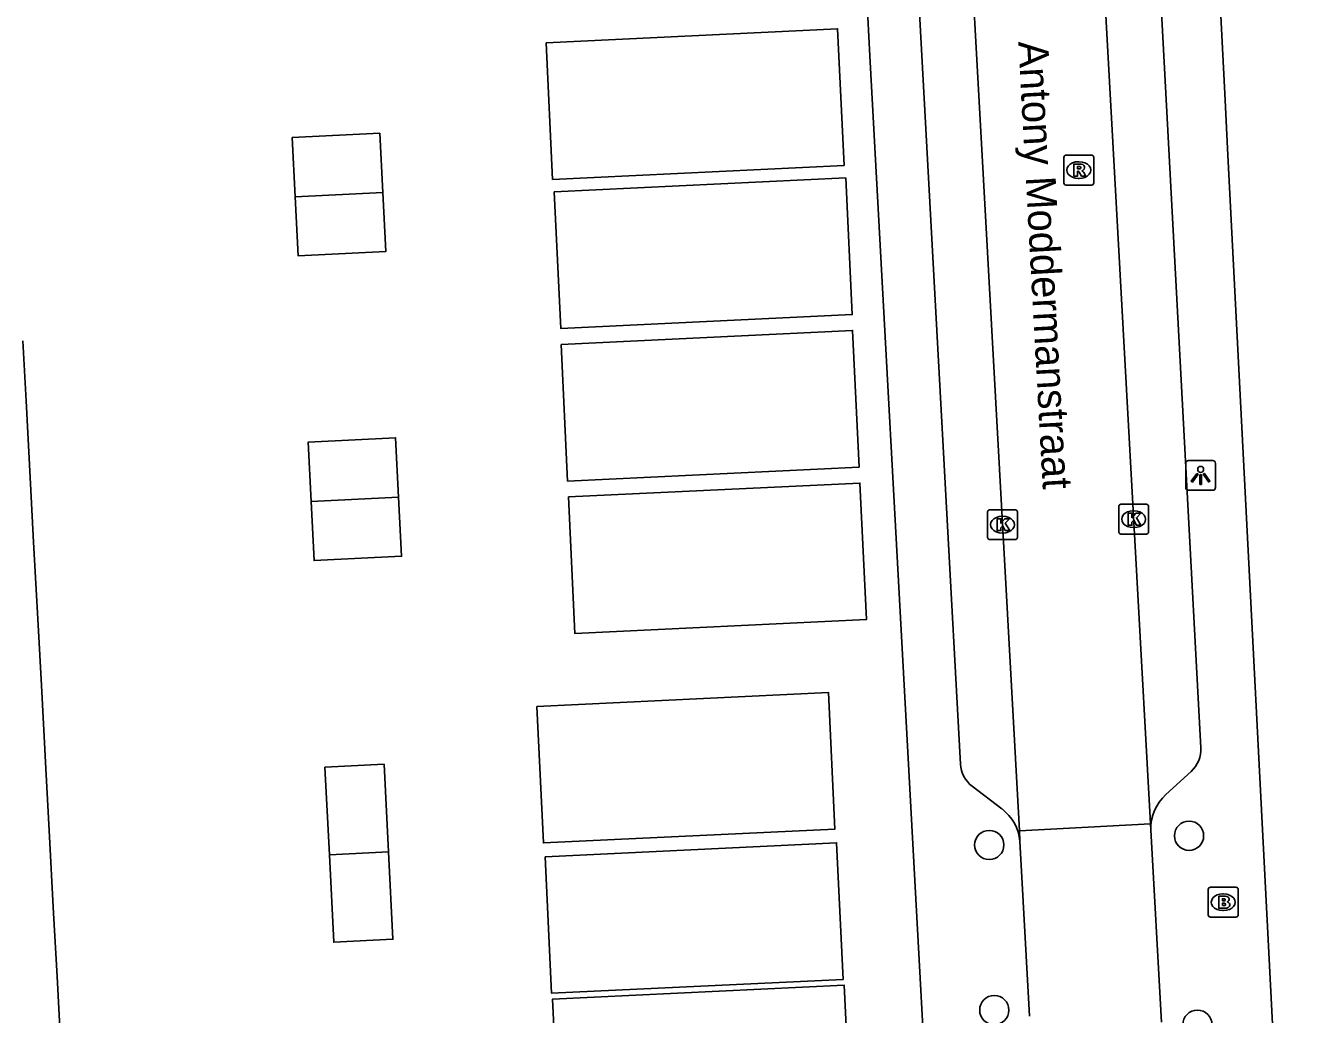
# Model space of a CAD drawing. Extents: x 158087 to 159494, y 382905 to 383981.
# Drawn here: x 158857.97 to 158900.97, y 383427.38 to 383460.45 of the extents above; entities that cross this region are included whole.
import ezdxf

# ---------------------------------------------------------------- set-up
doc = ezdxf.new("R2010")
doc.units = 0
for name, color, linetype in [('IMGEO_Boom', 7, 'Continuous'), ('IMGEO_Brandkraan', 7, 'Continuous'), ('IMGEO_Kolk', 7, 'Continuous'), ('IMGEO_Lichtpunt', 7, 'Continuous'), ('IMGEO_Openbare_ruimte_label', 7, 'Continuous'), ('IMGEO_Pand_vergunning_verleend', 7, 'Continuous'), ('IMGEO_Rijbaan_lokaal_open', 7, 'Continuous'), ('IMGEO_Rioolput', 7, 'Continuous'), ('IMGEO_Voetpad_open', 7, 'Continuous')]:
    doc.layers.add(name, color=color, linetype=linetype)

msp = doc.modelspace()

# ---------------------------------------------------------------- linework, layer by layer
at = {"layer": 'IMGEO_Boom'}
for centre in [(158896.91, 383433.352), (158890.222, 383433.043), (158890.391, 383427.52), (158897.189, 383427.03)]:
    msp.add_circle(centre, 0.489, dxfattribs=at)
at = {"layer": 'IMGEO_Brandkraan'}
for p, q in [((158897.555, 383430.702), (158897.555, 383431.554)), ((158897.63, 383431.628), (158898.482, 383431.628)), ((158898.043, 383431.408), (158898.068, 383431.408)), ((158898.556, 383431.554), (158898.556, 383430.702)), ((158898.482, 383430.628), (158897.63, 383430.628)), ((158898.066, 383430.848), (158898.041, 383430.848))]:
    msp.add_line(p, q, dxfattribs=at)
for points in [[(158897.555, 383430.702), (158897.555, 383431.554)], [(158897.63, 383431.628), (158898.482, 383431.628)], [(158898.556, 383431.554), (158898.556, 383430.702)], [(158897.903, 383431.328), (158897.903, 383430.928), (158898.116, 383430.928)], [(158898.134, 383431.328), (158897.903, 383431.328)], [(158898.082, 383431.247), (158898.028, 383431.247), (158898.028, 383431.171)], [(158898.028, 383431.171), (158898.081, 383431.171)], [(158898.09, 383431.095), (158898.028, 383431.095), (158898.028, 383431.014)], [(158898.028, 383431.014), (158898.09, 383431.014)], [(158898.482, 383430.628), (158897.63, 383430.628)]]:
    msp.add_lwpolyline(points, dxfattribs=at)
for centre, radius, start, end in [((158897.632, 383431.552), 0.0765, 91.552, 178.448), ((158897.632, 383431.552), 0.0765, 91.552, 178.448), ((158898.48, 383431.552), 0.0765, 1.552, 88.448), ((158898.48, 383431.552), 0.0765, 1.552, 88.448), ((158898.083, 383431.209), 0.0379, 267.8285, 90.9355), ((158898.091, 383431.054), 0.0404, 269.8759, 90.5077), ((158898.138, 383431.183), 0.145, 59.4692, 91.5367), ((158898.163, 383431.23), 0.0922, 285.5137, 58.1501), ((158898.168, 383431.038), 0.105, 301.3115, 78.989), ((158897.632, 383430.704), 0.0765, 181.552, 268.448), ((158897.632, 383430.704), 0.0765, 181.552, 268.448), ((158898.122, 383431.179), 0.251, 268.6676, 293.5347), ((158898.48, 383430.704), 0.0765, 271.552, 358.448), ((158898.48, 383430.704), 0.0765, 271.552, 358.448)]:
    msp.add_arc(centre, radius, start, end, dxfattribs=at)
for centre, major_axis, ratio, start_param, end_param in [((158898.042, 383431.128), (-0.387, 0.002), 0.722429, 4.712389, 7.853982), ((158898.067, 383431.128), (-0.39, 0.002), 0.717154, 1.570796, 4.712389)]:
    msp.add_ellipse(centre, major_axis=major_axis, ratio=ratio, start_param=start_param, end_param=end_param, dxfattribs=at)
at = {"layer": 'IMGEO_Kolk'}
for p, q in [((158894.556, 383443.517), (158894.556, 383444.369)), ((158894.631, 383444.443), (158895.483, 383444.443)), ((158895.557, 383444.369), (158895.557, 383443.517)), ((158890.166, 383443.334), (158890.166, 383444.186)), ((158890.241, 383444.26), (158891.093, 383444.26)), ((158890.654, 383444.04), (158890.679, 383444.04)), ((158891.167, 383444.186), (158891.167, 383443.334)), ((158895.044, 383444.223), (158895.069, 383444.223)), ((158890.677, 383443.48), (158890.652, 383443.48)), ((158895.067, 383443.663), (158895.042, 383443.663)), ((158891.093, 383443.26), (158890.241, 383443.26)), ((158895.483, 383443.443), (158894.631, 383443.443))]:
    msp.add_line(p, q, dxfattribs=at)
for points in [[(158894.556, 383443.517), (158894.556, 383444.369)], [(158894.631, 383444.443), (158895.483, 383444.443)], [(158895.557, 383444.369), (158895.557, 383443.517)], [(158890.166, 383443.334), (158890.166, 383444.186)], [(158890.241, 383444.26), (158891.093, 383444.26)], [(158890.487, 383443.96), (158890.61, 383443.96), (158890.61, 383443.809), (158890.74, 383443.96), (158890.904, 383443.96), (158890.758, 383443.809), (158890.911, 383443.56), (158890.759, 383443.56), (158890.674, 383443.724), (158890.61, 383443.657), (158890.61, 383443.56), (158890.487, 383443.56), (158890.487, 383443.96)], [(158891.167, 383444.186), (158891.167, 383443.334)], [(158894.877, 383444.143), (158895, 383444.143), (158895, 383443.992), (158895.13, 383444.143), (158895.294, 383444.143), (158895.148, 383443.992), (158895.301, 383443.743), (158895.149, 383443.743), (158895.064, 383443.907), (158895, 383443.84), (158895, 383443.743), (158894.877, 383443.743), (158894.877, 383444.143)], [(158891.093, 383443.26), (158890.241, 383443.26)], [(158895.483, 383443.443), (158894.631, 383443.443)]]:
    msp.add_lwpolyline(points, dxfattribs=at)
for centre, start, end in [((158894.633, 383444.367), 91.552, 178.448), ((158894.633, 383444.367), 91.552, 178.448), ((158895.481, 383444.367), 1.552, 88.448), ((158895.481, 383444.367), 1.552, 88.448), ((158890.243, 383444.184), 91.552, 178.448), ((158890.243, 383444.184), 91.552, 178.448), ((158891.091, 383444.184), 1.552, 88.448), ((158891.091, 383444.184), 1.552, 88.448), ((158894.633, 383443.519), 181.552, 268.448), ((158894.633, 383443.519), 181.552, 268.448), ((158895.481, 383443.519), 271.552, 358.448), ((158895.481, 383443.519), 271.552, 358.448), ((158890.243, 383443.336), 181.552, 268.448), ((158890.243, 383443.336), 181.552, 268.448), ((158891.091, 383443.336), 271.552, 358.448), ((158891.091, 383443.336), 271.552, 358.448)]:
    msp.add_arc(centre, 0.0765, start, end, dxfattribs=at)
for centre, major_axis, ratio, start_param, end_param in [((158890.653, 383443.76), (-0.387, 0.002), 0.722429, 4.712389, 7.853982), ((158890.678, 383443.76), (-0.39, 0.002), 0.717154, 1.570796, 4.712389), ((158895.043, 383443.943), (-0.387, 0.002), 0.722429, 4.712389, 7.853982), ((158895.068, 383443.943), (-0.39, 0.002), 0.717154, 1.570796, 4.712389)]:
    msp.add_ellipse(centre, major_axis=major_axis, ratio=ratio, start_param=start_param, end_param=end_param, dxfattribs=at)
at = {"layer": 'IMGEO_Lichtpunt'}
for p, q in [((158896.8, 383445.812), (158896.8, 383445.005)), ((158896.8, 383445.812), (158896.8, 383445.005)), ((158897.702, 383445.907), (158896.894, 383445.907)), ((158897.702, 383445.907), (158896.894, 383445.907)), ((158897.796, 383445.005), (158897.796, 383445.812)), ((158897.796, 383445.005), (158897.796, 383445.812)), ((158896.894, 383444.911), (158897.702, 383444.911)), ((158896.894, 383444.911), (158897.702, 383444.911))]:
    msp.add_line(p, q, dxfattribs=at)
for points in [[(158897.174, 383445.476), (158897.213, 383445.448), (158897.025, 383445.186), (158896.987, 383445.213), (158897.174, 383445.476)], [(158897.276, 383445.428), (158897.323, 383445.428), (158897.323, 383445.106), (158897.276, 383445.106), (158897.276, 383445.428)], [(158897.386, 383445.448), (158897.424, 383445.475), (158897.611, 383445.213), (158897.572, 383445.185), (158897.386, 383445.448)]]:
    msp.add_lwpolyline(points, dxfattribs=at)
msp.add_circle((158897.299, 383445.61), 0.0994, dxfattribs=at)
for centre, start, end in [((158896.894, 383445.812), 90, 180), ((158896.894, 383445.812), 90, 180), ((158897.702, 383445.812), 0, 90), ((158897.702, 383445.812), 0, 90), ((158896.894, 383445.005), 180, 270), ((158896.894, 383445.005), 180, 270), ((158897.702, 383445.005), 270, 0), ((158897.702, 383445.005), 270, 360)]:
    msp.add_arc(centre, 0.0946, start, end, dxfattribs=at)
at = {"layer": 'IMGEO_Pand_vergunning_verleend'}
for points in [[(158875.385, 383459.883), (158885.143, 383460.35), (158885.362, 383455.78), (158875.604, 383455.313), (158875.385, 383459.883)], [(158866.99, 383454.73), (158866.889, 383456.709), (158869.817, 383456.858), (158869.917, 383454.879)], [(158875.658, 383454.893), (158885.416, 383455.36), (158885.635, 383450.791), (158875.877, 383450.324), (158875.658, 383454.893)], [(158866.99, 383454.73), (158869.917, 383454.879)], [(158869.917, 383454.879), (158870.018, 383452.899), (158867.09, 383452.75), (158866.99, 383454.73)], [(158875.888, 383449.79), (158885.646, 383450.257), (158885.865, 383445.687), (158876.107, 383445.22), (158875.888, 383449.79)], [(158867.522, 383444.537), (158867.421, 383446.517), (158870.348, 383446.666), (158870.449, 383444.686)], [(158876.132, 383444.687), (158885.89, 383445.154), (158886.109, 383440.585), (158876.351, 383440.118), (158876.132, 383444.687)], [(158867.522, 383444.537), (158870.449, 383444.686)], [(158870.449, 383444.686), (158870.55, 383442.706), (158867.622, 383442.557), (158867.522, 383444.537)], [(158875.078, 383437.68), (158884.836, 383438.147), (158885.054, 383433.578), (158875.297, 383433.111), (158875.078, 383437.68)], [(158868.132, 383432.716), (158867.983, 383435.644), (158869.962, 383435.744), (158870.111, 383432.817)], [(158868.132, 383432.716), (158870.111, 383432.817)], [(158870.111, 383432.817), (158870.26, 383429.889), (158868.281, 383429.789), (158868.132, 383432.716)], [(158875.354, 383432.65), (158885.112, 383433.117), (158885.33, 383428.548), (158875.572, 383428.081), (158875.354, 383432.65)], [(158875.825, 383423.319), (158875.606, 383427.889), (158885.364, 383428.356), (158885.583, 383423.786)]]:
    msp.add_lwpolyline(points, dxfattribs=at)
at = {"layer": 'IMGEO_Rijbaan_lokaal_open'}
for points in [[(158891.232, 383433.513), (158890.034, 383455.302), (158888.842, 383476.637), (158887.572, 383500)], [(158892.021, 383500.158), (158892.029, 383500), (158893.785, 383466.868), (158895.621, 383433.753)], [(158895.621, 383433.753), (158891.232, 383433.513)], [(158895.621, 383433.753), (158895.632, 383433.547)], [(158891.251, 383433.166), (158891.232, 383433.513)], [(158891.571, 383427.312), (158891.251, 383433.166)], [(158895.632, 383433.547), (158895.978, 383427.307), (158895.987, 383427.119)]]:
    msp.add_lwpolyline(points, dxfattribs=at)
at = {"layer": 'IMGEO_Rioolput'}
for p, q in [((158892.718, 383455.198), (158892.718, 383456.05)), ((158892.793, 383456.124), (158893.645, 383456.124)), ((158893.719, 383456.05), (158893.719, 383455.198)), ((158893.206, 383455.904), (158893.231, 383455.904)), ((158893.645, 383455.124), (158892.793, 383455.124)), ((158893.229, 383455.344), (158893.204, 383455.344))]:
    msp.add_line(p, q, dxfattribs=at)
for points in [[(158892.718, 383455.198), (158892.718, 383456.05)], [(158892.793, 383456.124), (158893.645, 383456.124)], [(158893.719, 383456.05), (158893.719, 383455.198)], [(158893.307, 383455.822), (158893.055, 383455.824), (158893.055, 383455.424)], [(158893.055, 383455.424), (158893.179, 383455.424), (158893.179, 383455.586), (158893.19, 383455.586)], [(158893.233, 383455.743), (158893.179, 383455.743), (158893.179, 383455.662)], [(158893.179, 383455.662), (158893.231, 383455.662)], [(158893.237, 383455.557), (158893.308, 383455.424), (158893.448, 383455.424), (158893.383, 383455.55)], [(158893.645, 383455.124), (158892.793, 383455.124)]]:
    msp.add_lwpolyline(points, dxfattribs=at)
for centre, radius, start, end in [((158892.795, 383456.048), 0.0765, 91.552, 178.448), ((158892.795, 383456.048), 0.0765, 91.552, 178.448), ((158893.643, 383456.048), 0.0765, 1.552, 88.448), ((158893.643, 383456.048), 0.0765, 1.552, 88.448), ((158893.189, 383455.533), 0.0533, 26.0293, 88.6989), ((158893.215, 383455.851), 0.19, 274.7715, 282.9687), ((158893.239, 383455.647), 0.0964, 77.0061, 93.1865), ((158893.253, 383455.704), 0.0378, 276.6634, 79.6772), ((158893.306, 383455.712), 0.109, 350.3612, 89.416), ((158893.304, 383455.712), 0.112, 277.5842, 350.9817), ((158893.288, 383455.497), 0.108, 29.5134, 73.7905), ((158892.795, 383455.2), 0.0765, 181.552, 268.448), ((158892.795, 383455.2), 0.0765, 181.552, 268.448), ((158893.643, 383455.2), 0.0765, 271.552, 358.448), ((158893.643, 383455.2), 0.0765, 271.552, 358.448)]:
    msp.add_arc(centre, radius, start, end, dxfattribs=at)
for centre, major_axis, ratio, start_param, end_param in [((158893.205, 383455.624), (-0.387, 0.002), 0.722429, 4.712389, 7.853982), ((158893.23, 383455.624), (-0.39, 0.002), 0.717154, 1.570796, 4.712389)]:
    msp.add_ellipse(centre, major_axis=major_axis, ratio=ratio, start_param=start_param, end_param=end_param, dxfattribs=at)
at = {"layer": 'IMGEO_Voetpad_open'}
for points in [[(158900.97, 383402.538), (158898.201, 383456.346), (158898.118, 383457.958), (158896.02, 383498.745), (158895.992, 383499.286), (158895.955, 383500), (158895.951, 383500.075), (158895.929, 383500.485), (158893.243, 383551.098), (158893.141, 383553.024), (158891.977, 383574.95), (158891.907, 383576.278), (158889.705, 383617.76)], [(158878.256, 383608.628), (158879.684, 383581.716), (158879.799, 383579.552), (158879.885, 383577.94), (158881.95, 383539.012), (158882.058, 383536.986), (158882.148, 383535.285), (158883.706, 383505.925), (158883.807, 383504.022), (158883.815, 383503.876), (158883.907, 383502.126), (158884.02, 383500), (158886.122, 383461.402), (158886.228, 383459.447), (158888.966, 383409.167), (158889.313, 383402.728), (158887.866, 383402.627), (158888.148, 383396.98)], [(158893.991, 383498.262), (158897.308, 383436.298)], [(158889.258, 383435.752), (158885.867, 383497.885)], [(158857.871, 383449.907), (158857.978, 383447.898), (158858.128, 383445.13), (158858.232, 383443.179), (158858.382, 383440.411), (158858.491, 383438.374), (158858.641, 383435.606), (158858.752, 383433.533), (158858.902, 383430.765), (158859.015, 383428.639), (158859.165, 383425.871)], [(158896.985, 383435.507), (158896.135, 383434.73)], [(158890.649, 383434.248), (158889.649, 383435.012)]]:
    msp.add_lwpolyline(points, dxfattribs=at)
for centre, radius, start, end in [((158896.308, 383436.245), 1.001, 312.5264, 3.0489), ((158890.261, 383435.809), 1.005, 183.2453, 232.4567), ((158897.181, 383433.587), 1.55, 132.4609, 181.4696), ((158889.698, 383433.01), 1.561, 5.7249, 52.4562)]:
    msp.add_arc(centre, radius, start, end, dxfattribs=at)

# ---------------------------------------------------------------- texts
at = {"layer": 'IMGEO_Openbare_ruimte_label'}
msp.add_text('Antony Moddermanstraat', height=1, rotation=273.1544, dxfattribs=at).set_placement((158891.193, 383459.921))

doc.saveas('drawing.dxf')
